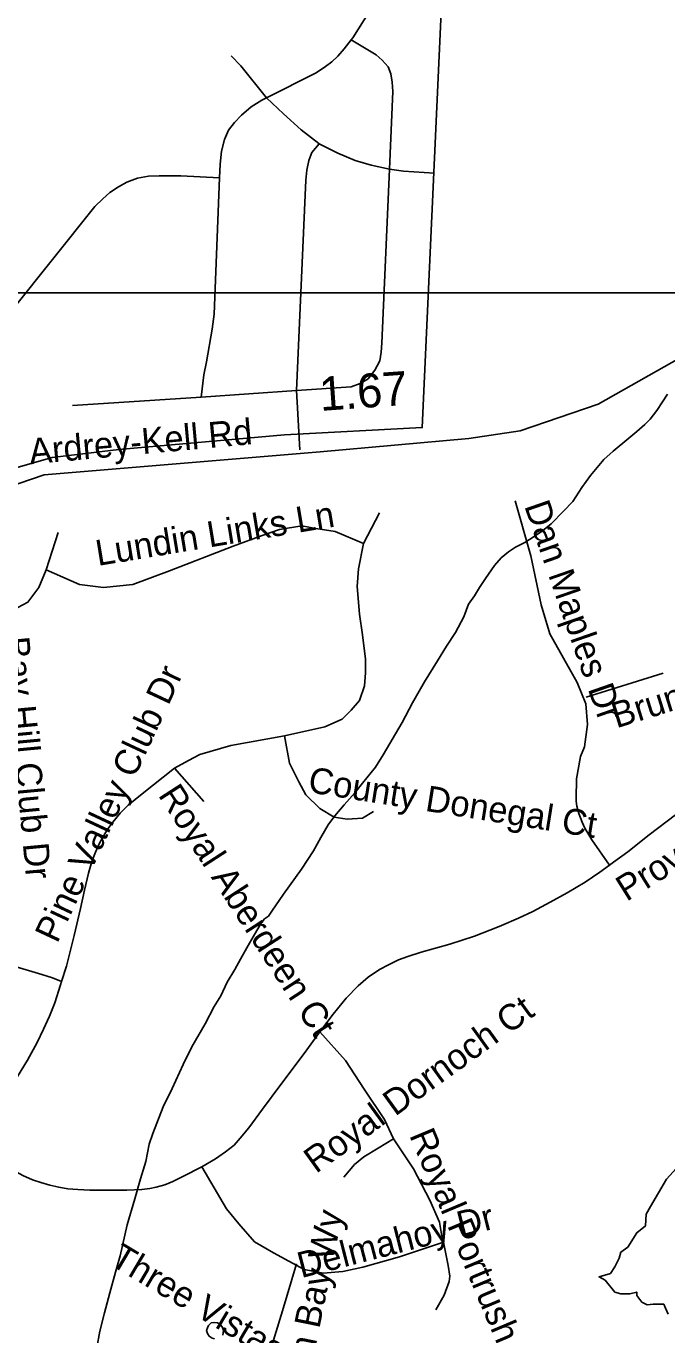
# Model space of a CAD drawing. Extents: x 1383679 to 1536984, y 460658 to 651027.
# Drawn here: x 1465074 to 1467437, y 473477 to 478298 of the extents above; entities that cross this region are included whole.
import ezdxf

# ---------------------------------------------------------------- set-up
doc = ezdxf.new("R2010")
doc.units = 0
for name, color, linetype in [('Default', 7, 'Continuous'), ('Exist Boundary Political City Limit New', 7, 'Continuous'), ('Exist Hydrographic Misc Water Feature', 7, 'Continuous'), ('Exist Hydrographic Pond Under 1500 Sq Ft', 7, 'Continuous'), ('Exist Road Non-System Type 51', 7, 'Continuous'), ('Exist Road Non-System Type 51 Label', 7, 'Continuous'), ('Exist Road Secondary Mileage Hundredths English Label', 7, 'Continuous'), ('Exist Road Secondary Type 51 Attributed', 7, 'Continuous'), ('Exist Road Secondary Type 51 Label', 7, 'Continuous'), ('Map Preparation Boundary City Limit Buffer Line', 7, 'Continuous'), ('Map Preparation Inset Cut Line', 7, 'Continuous')]:
    doc.layers.add(name, color=color, linetype=linetype)

msp = doc.modelspace()

# ---------------------------------------------------------------- linework, layer by layer
at = {"layer": 'Default'}
msp.add_lwpolyline([(1463751.2, 478394), (1463531.8, 477651.1), (1463160.2, 476401.8), (1462991.5, 475895.3), (1462926.1, 475628.8), (1462884.1, 475388.9), (1462858.9, 475148.1), (1463069.6, 474640.9), (1463502, 475352.9), (1464086, 476166.7), (1464613.1, 476497), (1464923.5, 476639), (1465169.8, 476708.7), (1465415.8, 476738.7), (1466027, 476792), (1466535.1, 476819), (1466688.6, 480177.2)], dxfattribs=at)
at = {"layer": 'Exist Boundary Political City Limit New'}
msp.add_lwpolyline([(1463751.2, 478394), (1463531.8, 477651.1), (1463160.2, 476401.8), (1462991.5, 475895.3), (1462926.1, 475628.8), (1462884.1, 475388.9), (1462858.9, 475148.1), (1463069.6, 474640.9), (1463502, 475352.9), (1464086, 476166.7), (1464613.1, 476497), (1464923.5, 476639), (1465169.8, 476708.7), (1465415.8, 476738.7), (1466027, 476792), (1466535.1, 476819), (1466688.6, 480177.2)], dxfattribs=at)
at = {"layer": 'Exist Hydrographic Misc Water Feature'}
msp.add_lwpolyline([(1467439.7, 476942.6), (1467421.1, 476913.5), (1467400.5, 476881.8), (1467376, 476850.4), (1467355.6, 476830.3), (1467327.1, 476804.5), (1467296.5, 476779.7), (1467239.7, 476732.5), (1467205.1, 476701.1), (1467156.1, 476642.2), (1467123.3, 476598.6), (1467090.2, 476546.7), (1467055.6, 476511.3), (1467010.7, 476464.6), (1466978.3, 476439), (1466947.8, 476417.5), (1466913.4, 476396), (1466879.1, 476378.6), (1466852.8, 476361.1), (1466826.3, 476339.5), (1466801.8, 476310.5), (1466768.8, 476262.7), (1466746.4, 476229.5), (1466727.8, 476199.5), (1466705.2, 476168), (1466688.2, 476122.4), (1466657.3, 476064.7), (1466624.4, 476013.7), (1466591.2, 475960.2), (1466543.9, 475882.4), (1466498.5, 475805.3), (1466461.1, 475732.2), (1466390.9, 475613), (1466362, 475567.7), (1466314.9, 475508.7), (1466286.2, 475473.2), (1466247.5, 475429.6), (1466212.7, 475388.5), (1466188, 475355.3), (1466161.3, 475309.1), (1466134.3, 475259.6), (1466089.1, 475192.4), (1466023.4, 475100.1), (1465980.2, 475037), (1465967.8, 475019.2), (1465953.6, 475008.8), (1465941.3, 474993.5), (1465916.6, 474952.1), (1465887.7, 474902.7), (1465865, 474860.4), (1465844.2, 474823.1), (1465815.3, 474775.3), (1465792.5, 474725.7), (1465767.7, 474686), (1465734.4, 474622.6), (1465685, 474537.5), (1465653.7, 474472.4), (1465612.1, 474384.7), (1465578.9, 474317.2), (1465541.1, 474217.9), (1465528.3, 474178.7), (1465515.2, 474115), (1465496, 474051.4), (1465474.6, 473977.1), (1465446.9, 473881.7), (1465420.7, 473768.1), (1465403.6, 473706.9), (1465382.3, 473631), (1465363, 473557.6), (1465345.7, 473489.8), (1465334.5, 473429.3)], dxfattribs=at)
at = {"layer": 'Exist Hydrographic Pond Under 1500 Sq Ft'}
msp.add_lwpolyline([(1467483.9, 474102.8), (1467435.5, 474049.7), (1467377.5, 473949.7), (1467361.4, 473921.5), (1467358.2, 473877.8), (1467326, 473852.8), (1467293.7, 473799.6), (1467268, 473780.9), (1467261.5, 473759), (1467245.4, 473727.7), (1467229.3, 473702.7), (1467187.4, 473690.2), (1467210, 473677.7), (1467245.4, 473634), (1467268, 473627.7), (1467300.2, 473627.7), (1467326, 473634), (1467326, 473621.5), (1467345.3, 473596.5), (1467364.6, 473587.1), (1467387.2, 473590.2), (1467425.9, 473590.2), (1467432.3, 473574.6), (1467442, 473552.7)], dxfattribs=at)
at = {"layer": 'Exist Road Non-System Type 51'}
for p, q in [((1465719.5, 476931.7), (1465245.4, 476900)), ((1466071.4, 476955.2), (1465719.5, 476931.7)), ((1466317.9, 476392.4), (1466377.6, 476504.5)), ((1465147.5, 476294.8), (1465192.3, 476432.2)), ((1465620.9, 475564.2), (1465729, 475441.2))]:
    msp.add_line(p, q, dxfattribs=at)
for points in [[(1466628.2, 478748.4), (1466594.6, 478734.1), (1466568.4, 478710.1), (1466541.9, 478674.2), (1466278.4, 478254.8), (1466272.9, 478247.6)], [(1466272.9, 478247.6), (1466247.1, 478214.1), (1466223.2, 478187.7), (1466201.6, 478166.1), (1466177.6, 478149.3), (1466144.1, 478125.4), (1465960.1, 478033.3)], [(1466272.9, 478247.6), (1466365.1, 478192.5), (1466387.4, 478172.1), (1466409.8, 478148), (1466419, 478122), (1466424.6, 478092.2), (1466426.4, 478057), (1466413.9, 477771.1)], [(1465960.1, 478033.3), (1465865.6, 478151.7), (1465830.4, 478188.8)], [(1465960.1, 478033.3), (1465942.9, 478024.8), (1465904.5, 478000.8), (1465868.6, 477969.6), (1465842.1, 477943.2), (1465820.6, 477914.5), (1465806.2, 477880.9), (1465794.2, 477837.8), (1465789.5, 477789.9), (1465787.5, 477739.5)], [(1466154.9, 477864.9), (1466153.4, 477865.8), (1466088.4, 477915.8), (1466023.5, 477975.2), (1465960.1, 478033.3)], [(1466154.9, 477864.9), (1466127.4, 477832.2), (1466116.4, 477802.6), (1466108.9, 477767.2), (1466105.1, 477730.1), (1466071.4, 476955.2)], [(1466413.9, 477771.1), (1466346.6, 477785.8), (1466287.1, 477802.6), (1466224, 477830.5), (1466154.9, 477864.9)], [(1465787.5, 477739.5), (1465644.6, 477746.8), (1465605.6, 477746.8), (1465564.8, 477746.8), (1465525.8, 477745), (1465484.9, 477737.6), (1465445.9, 477722.7), (1465414.4, 477706), (1465382.8, 477685.6), (1465356.8, 477661.4), (1465327, 477633.6), (1465020.6, 477249.5)], [(1465787.5, 477739.5), (1465767.9, 477236.3), (1465760.8, 477181.2), (1465739.1, 477061.4), (1465729.6, 477013.4), (1465719.5, 476931.7)], [(1466413.9, 477771.1), (1466385.6, 477130.2), (1466383.8, 477096.8), (1466378.1, 477065.2), (1466359.6, 477030), (1466335.4, 476998.4), (1466305.8, 476981.7), (1466272.4, 476968.7), (1466071.4, 476955.2)], [(1466580.6, 477756.1), (1466465.4, 477763.6), (1466413.9, 477771.1)], [(1466071.4, 476955.2), (1466073.6, 476913), (1466083.4, 476737.5)], [(1466878.1, 476548.7), (1466936.1, 476346.3), (1466973.7, 476166.4), (1467005.6, 476059.5), (1467107, 475879.6), (1467138.9, 475800.9), (1467144.7, 475725), (1467133.1, 475643.4), (1467118.6, 475606.9), (1467104.1, 475525.4), (1467103.2, 475453.1), (1467103.2, 475443), (1467104.8, 475423.9), (1467112, 475397.5), (1467125, 475364.9), (1467134.4, 475343), (1467160.3, 475300.4), (1467225.5, 475206.5)], [(1465147.5, 476294.8), (1465270.5, 476240.5), (1465360, 476229.7), (1465468.1, 476240.5), (1465602.3, 476291.1), (1465837.1, 476381.6), (1465945.2, 476421.3), (1466008.6, 476443), (1466090.6, 476457.5), (1466142.7, 476446.7), (1466213.6, 476435.8), (1466317.9, 476392.4)], [(1466317.9, 476392.4), (1466299.3, 476298.4), (1466295.6, 476233.3), (1466303, 476132), (1466314.2, 476056.1), (1466325.4, 475965.6), (1466325.4, 475915), (1466321.7, 475868), (1466303, 475813.8), (1466273.2, 475777.6), (1466239.7, 475745), (1466176.3, 475716.1), (1466027.2, 475683.6)], [(1464845.6, 476081.4), (1464935.1, 476103.1), (1465024.5, 476146.5), (1465080.4, 476175.4), (1465121.4, 476229.7), (1465147.5, 476294.8)], [(1467140.1, 475826.3), (1467424.1, 475914.1)], [(1466027.2, 475683.6), (1465829.6, 475647.4), (1465714.1, 475614.8), (1465673.1, 475593.1), (1465620.9, 475564.2)], [(1466027.2, 475683.6), (1466045.8, 475582.3), (1466079.4, 475513.6), (1466105.5, 475466.6), (1466157.7, 475415.9), (1466209.8, 475383.4), (1466258.3, 475376.1), (1466314.2, 475379.8), (1466355.2, 475405.1)], [(1465620.9, 475564.2), (1465501.6, 475470.2), (1465450.1, 475427.7), (1465421.3, 475398), (1465394.3, 475365.2), (1465373.2, 475337.3), (1465359.2, 475313.4), (1465344.9, 475287.6), (1465329.3, 475255.1), (1465316.7, 475221), (1465303.8, 475177.1), (1465289.7, 475114.5), (1465274.6, 475047.5), (1465250.7, 474948.3), (1465223.5, 474834.4), (1465204.9, 474778.3)], [(1467225.5, 475206.5), (1467240.6, 475217.5), (1467293.1, 475255.6), (1467371.7, 475318.2), (1467469.1, 475391.8)], [(1467225.5, 475206.5), (1467189.6, 475180.6), (1467136.4, 475144.3), (1467069.4, 475104.4), (1467007.4, 475070.3), (1466943.4, 475036.7), (1466890.2, 475011.2), (1466827.4, 474985.2), (1466812.5, 474979), (1466727.8, 474945.1), (1466636.8, 474915.8), (1466531, 474885.8), (1466482, 474870.9), (1466447, 474857.6), (1466410, 474839.4), (1466377.6, 474822.4), (1466335, 474794.4), (1466298.2, 474762.7), (1466253.9, 474717.2), (1466207, 474658.5), (1466157.9, 474592.6)], [(1464848.6, 474971), (1464855.5, 474957.7), (1464864.4, 474945.4), (1464883.9, 474921.9), (1464909.7, 474895.9), (1464927.2, 474881.6), (1464949.5, 474867.9), (1464972.7, 474856.4), (1464994.9, 474847.4), (1465025.2, 474836.6), (1465131.4, 474804.1), (1465171.5, 474791.4), (1465204.9, 474778.3)], [(1465204.9, 474778.3), (1465200.8, 474766.1), (1465179.8, 474699.2), (1465159.7, 474650.9), (1465137.6, 474602.3), (1465114.8, 474554), (1465079.4, 474489.1), (1465042, 474428), (1465005.3, 474373.6), (1464960.4, 474313.6), (1464903.8, 474245), (1464868.9, 474202.7)], [(1466157.9, 474592.6), (1466099, 474513.6), (1466013.1, 474398.9), (1465945.5, 474308.4), (1465895, 474239.7), (1465863.9, 474201.5), (1465840.9, 474175.9), (1465809.9, 474150.5), (1465772.3, 474125.1), (1465722.1, 474095.3)], [(1466157.9, 474592.6), (1466252, 474487.4), (1466321.2, 474381.3), (1466395.2, 474270.5), (1466429.2, 474199.1)], [(1465722.1, 474095.3), (1465651.7, 474060.4), (1465615.2, 474041.4), (1465585.3, 474029.5), (1465553.4, 474020.8), (1465530.6, 474016), (1465500.8, 474011.8), (1465445.3, 474009), (1465359.1, 474009.4), (1465308.4, 474009.6), (1465265.1, 474011.6), (1465227.9, 474014.3), (1465194.4, 474020.1), (1465161, 474027.4), (1465127.9, 474037.9), (1465097.8, 474048.1), (1465062.3, 474063.2), (1465023.6, 474084), (1464991.6, 474103.5), (1464932.9, 474147), (1464889.6, 474182.9), (1464868.9, 474202.7)], [(1466429.2, 474199.1), (1466372.8, 474163.8), (1466319.9, 474132.1), (1466284.6, 474103.8), (1466245.8, 474058)], [(1466429.2, 474199.1), (1466503.3, 474087.8), (1466563.2, 473972.5), (1466598.6, 473891.4), (1466606.6, 473847.7), (1466613.5, 473818)], [(1465722.1, 474095.3), (1465813, 473941.3), (1465858.1, 473885.1), (1465916.8, 473819.6), (1465985.9, 473779), (1466100, 473717.2), (1466169.2, 473704.1), (1466241.6, 473710.4), (1466315.6, 473726), (1466450.6, 473763.4), (1466613.5, 473818)], [(1466613.5, 473818), (1466630.8, 473732.2), (1466637.2, 473693.2), (1466634, 473672.9), (1466616.3, 473623), (1466585.7, 473568.4)], [(1466071, 473738.5), (1466019.5, 473565.1), (1465968, 473396.4)], [(1465799.5, 473475.8), (1465801.7, 473492.5), (1465798.4, 473503.6), (1465789.5, 473515.9), (1465779.5, 473520.3), (1465767.2, 473522.6), (1465756.1, 473520.3), (1465747.2, 473511.4), (1465742.7, 473502.5), (1465739.4, 473492.5), (1465742.7, 473481.3), (1465749.4, 473471.3), (1465760.5, 473464.6), (1465768.3, 473462.4)]]:
    msp.add_lwpolyline(points, dxfattribs=at)
at = {"layer": 'Exist Road Secondary Type 51 Attributed'}
msp.add_lwpolyline([(1463073.8, 474569.6), (1463586.2, 475425.3), (1464080.8, 476048.2), (1464460, 476357.4), (1464768.9, 476519), (1465141, 476645.5), (1466159.1, 476729.8), (1466706.7, 476779), (1466896.3, 476807.1), (1467184.1, 476905.4), (1467521.1, 477095.2), (1467752.8, 477306), (1468076.4, 477591.9), (1468286.4, 477727.5), (1468411.7, 477794.1), (1468651.5, 477875.1), (1469230.1, 478001.4), (1470438, 478213.5)], dxfattribs=at)
at = {"layer": 'Map Preparation Boundary City Limit Buffer Line'}
msp.add_lwpolyline([(1463751.2, 478394), (1463531.8, 477651.1), (1463160.2, 476401.8), (1462991.5, 475895.3), (1462926.1, 475628.8), (1462884.1, 475388.9), (1462858.9, 475148.1), (1463069.6, 474640.9), (1463502, 475352.9), (1464086, 476166.7), (1464613.1, 476497), (1464923.5, 476639), (1465169.8, 476708.7), (1465415.8, 476738.7), (1466027, 476792), (1466535.1, 476819), (1466688.6, 480177.2)], dxfattribs=at)
msp.add_lwpolyline([(1463751.2, 478394), (1463531.8, 477651.1), (1463160.2, 476401.8), (1462991.5, 475895.3), (1462926.1, 475628.8), (1462884.1, 475388.9), (1462858.9, 475148.1), (1463069.6, 474640.9), (1463502, 475352.9), (1464086, 476166.7), (1464613.1, 476497), (1464923.5, 476639), (1465169.8, 476708.7), (1465415.8, 476738.7), (1466027, 476792), (1466535.1, 476819), (1466688.6, 480177.2)], dxfattribs=at)
at = {"layer": 'Map Preparation Inset Cut Line'}
for points in [[(1446195.4, 477316), (1480703, 477316), (1498974.3, 494868.2), (1521133.6, 516155.5), (1521133.6, 520758.2), (1458567.8, 520758.2), (1458567.8, 493672.2), (1446195.4, 493672.2), (1446195.4, 477316)], [(1437474.3, 477316), (1437474.3, 461213.3), (1475802.8, 461213.3), (1475802.8, 477316), (1437474.3, 477316)]]:
    msp.add_lwpolyline(points, dxfattribs=at)

# ---------------------------------------------------------------- texts
at = {"layer": 'Exist Road Non-System Type 51 Label'}
for s, rotation, p in [('Dan Maples Dr', 289.176, (1466910.5, 476530.8)), ('Lundin Links Ln', 9.4022, (1465338.6, 476309.2)), ('Bay Hill Club Dr', 275.3567, (1464990.5, 476045.1)), ('Bruntsfield Pl', 17.2926, (1467251.2, 475710.7)), ('Pine Valley Club Dr', 64.9591, (1465188.8, 474915.8)), ('Prov Country Club Dr', 31.9883, (1467288.5, 475071)), ('County Donegal Ct', 350.9216, (1466110.5, 475476.4)), ('Royal Aberdeen Ct', 302.8983, (1465558.7, 475465.1)), ('Royal Dornoch Ct', 35.8619, (1466143, 474068.8)), ('Royal Portrush Dr', 292.8271, (1466486.1, 474212.2)), ('Cruden Bay Wy', 78.534, (1466065.5, 473053.8)), ('Delmahoy Dr', 14.3679, (1466088.6, 473685.2)), ('Three Vistas Ct', 329.2975, (1465378.4, 473736.8))]:
    msp.add_text(s, height=95, rotation=rotation, dxfattribs=at).set_placement(p)
at = {"layer": 'Exist Road Secondary Mileage Hundredths English Label'}
msp.add_text('1.67', height=125, rotation=4.0253, dxfattribs=at).set_placement((1466159.7, 476880.3))
at = {"layer": 'Exist Road Secondary Type 51 Label'}
msp.add_text('Ardrey-Kell Rd', height=95, rotation=5.1951, dxfattribs=at).set_placement((1465089, 476683.5))

doc.saveas('drawing.dxf')
